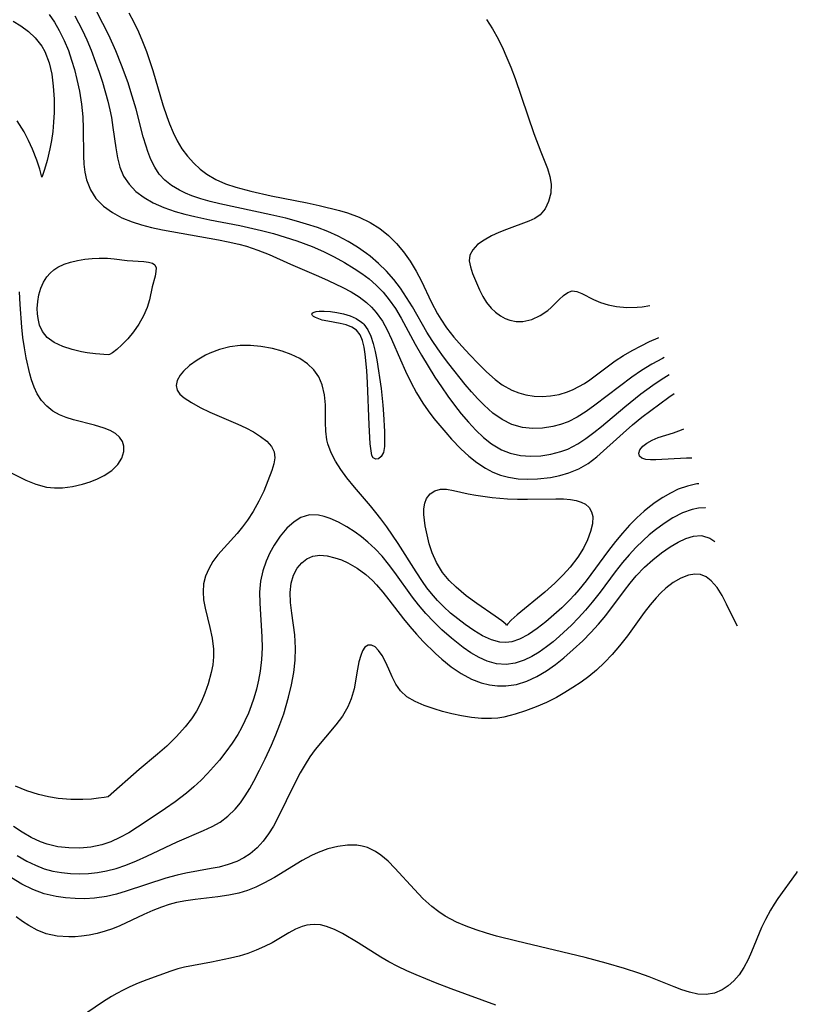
# Model space of a CAD drawing. Header units: inches. Extents: x 1073367 to 1082519, y 1569854 to 1574957.
# Tile 399 of 565: x 1082005 to 1082122, y 1571670 to 1571818. Entities that reach past the tile are written whole.
import ezdxf

# ---------------------------------------------------------------- set-up
doc = ezdxf.new("R2010")
doc.units = ezdxf.units.IN
doc.header["$MEASUREMENT"] = 0
doc.layers.add('CGG_CurvaNivelLidar_v1', color=7, linetype='Continuous', lineweight=30, true_color=0x008008)

msp = doc.modelspace()

# ---------------------------------------------------------------- linework, layer by layer
at = {"layer": 'CGG_CurvaNivelLidar_v1'}
for points in [[(1082009.5992, 1571818.8918, 75), (1082010.3965, 1571817.7187, 75), (1082011.1223, 1571816.4777, 75), (1082011.8577, 1571815.0017, 75), (1082012.4982, 1571813.4652, 75), (1082012.9905, 1571812.0445, 75), (1082013.4163, 1571810.5947, 75), (1082013.7871, 1571809.1259, 75), (1082014.1687, 1571807.3333, 75), (1082014.4768, 1571805.4156, 75), (1082014.6675, 1571803.496, 75), (1082014.7344, 1571801.7355, 75), (1082014.7694, 1571797.643, 75), (1082014.836, 1571796.3903, 75), (1082014.9771, 1571795.1795, 75), (1082015.2273, 1571794.0214, 75), (1082015.806, 1571792.5257, 75), (1082016.6568, 1571791.1912, 75), (1082017.7794, 1571790.0425, 75), (1082019.1182, 1571789.0739, 75), (1082020.5459, 1571788.3046, 75), (1082022.0917, 1571787.6758, 75), (1082023.5215, 1571787.2345, 75), (1082025.0043, 1571786.8624, 75), (1082026.6684, 1571786.4982, 75), (1082029.4945, 1571785.961, 75), (1082035.1018, 1571784.9889, 75), (1082036.5746, 1571784.6918, 75), (1082038.1747, 1571784.3177, 75), (1082039.3007, 1571784.0114, 75), (1082041.0451, 1571783.4516, 75), (1082042.7301, 1571782.7979, 75), (1082045.9518, 1571781.3157, 75), (1082050.1868, 1571779.519, 75), (1082051.6254, 1571778.8786, 75), (1082053.8192, 1571777.8302, 75), (1082055.0776, 1571777.1511, 75), (1082056.2725, 1571776.4016, 75), (1082057.3807, 1571775.5552, 75), (1082058.1522, 1571774.8294, 75), (1082058.8555, 1571774.0343, 75), (1082059.7775, 1571772.7318, 75), (1082060.521, 1571771.4171, 75), (1082061.1815, 1571770.0323, 75), (1082062.4934, 1571766.9035, 75), (1082063.2417, 1571765.2339, 75), (1082064.0535, 1571763.5797, 75), (1082064.9192, 1571761.9732, 75), (1082065.8686, 1571760.4159, 75), (1082066.6868, 1571759.2391, 75), (1082067.5564, 1571758.098, 75), (1082069.3258, 1571755.9634, 75), (1082070.2113, 1571754.9678, 75), (1082071.6083, 1571753.5192, 75), (1082072.7826, 1571752.4376, 75), (1082074.0109, 1571751.4577, 75), (1082075.3044, 1571750.6113, 75), (1082076.4277, 1571750.0375, 75), (1082077.5955, 1571749.5823, 75), (1082078.7995, 1571749.2507, 75), (1082080.2226, 1571749.0262, 75), (1082081.6691, 1571748.9486, 75), (1082083.1248, 1571748.9953, 75), (1082085.0894, 1571749.2333, 75), (1082086.4936, 1571749.5274, 75), (1082087.8599, 1571749.9261, 75), (1082089.367, 1571750.5283, 75), (1082090.7732, 1571751.307, 75), (1082092.0984, 1571752.3056, 75), (1082096.0391, 1571755.9077, 75), (1082097.4249, 1571757.1177, 75), (1082098.8577, 1571758.2835, 75), (1082102.9362, 1571761.2993, 75), (1082103.7233, 1571761.8635, 75)], [(1082013.4677, 1571818.7141, 75.5), (1082014.577, 1571816.6024, 75.5), (1082015.2828, 1571815.0826, 75.5), (1082015.9328, 1571813.5319, 75.5), (1082016.6037, 1571811.7451, 75.5), (1082017.1318, 1571810.2229, 75.5), (1082017.626, 1571808.6941, 75.5), (1082018.4342, 1571805.8447, 75.5), (1082018.7443, 1571804.528, 75.5), (1082018.972, 1571803.3861, 75.5), (1082019.2104, 1571801.9119, 75.5), (1082019.6234, 1571798.8056, 75.5), (1082019.877, 1571797.3293, 75.5), (1082020.237, 1571795.9329, 75.5), (1082020.8123, 1571794.5583, 75.5), (1082021.6352, 1571793.3482, 75.5), (1082022.6781, 1571792.2815, 75.5), (1082023.8978, 1571791.3483, 75.5), (1082025.2628, 1571790.5476, 75.5), (1082026.8753, 1571789.8307, 75.5), (1082028.5945, 1571789.2412, 75.5), (1082030.0406, 1571788.8378, 75.5), (1082031.5239, 1571788.4822, 75.5), (1082033.8152, 1571788.0031, 75.5), (1082038.3426, 1571787.118, 75.5), (1082041.5776, 1571786.3915, 75.5), (1082043.3691, 1571785.922, 75.5), (1082045.1422, 1571785.4043, 75.5), (1082046.8925, 1571784.8371, 75.5), (1082049.2281, 1571783.9697, 75.5), (1082050.9271, 1571783.2262, 75.5), (1082052.5164, 1571782.4395, 75.5), (1082054.0607, 1571781.5922, 75.5), (1082055.5547, 1571780.6889, 75.5), (1082056.69, 1571779.9335, 75.5), (1082057.773, 1571779.1202, 75.5), (1082058.8654, 1571778.1572, 75.5), (1082059.8779, 1571777.1074, 75.5), (1082060.808, 1571775.9767, 75.5), (1082061.7506, 1571774.6236, 75.5), (1082062.614, 1571773.1992, 75.5), (1082064.7274, 1571769.3026, 75.5), (1082065.6747, 1571767.629, 75.5), (1082066.6663, 1571765.9716, 75.5), (1082067.6953, 1571764.3333, 75.5), (1082068.6835, 1571762.8343, 75.5), (1082069.6484, 1571761.4479, 75.5), (1082070.6434, 1571760.0943, 75.5), (1082071.6697, 1571758.7831, 75.5), (1082072.7304, 1571757.5278, 75.5), (1082073.8486, 1571756.3287, 75.5), (1082075.0147, 1571755.2303, 75.5), (1082076.2385, 1571754.2643, 75.5), (1082077.7207, 1571753.3773, 75.5), (1082079.0231, 1571752.8617, 75.5), (1082080.5977, 1571752.5206, 75.5), (1082082.111, 1571752.4125, 75.5), (1082083.6421, 1571752.4807, 75.5), (1082085.168, 1571752.7139, 75.5), (1082086.666, 1571753.113, 75.5), (1082087.6909, 1571753.4997, 75.5), (1082088.4573, 1571753.8615, 75.5), (1082089.2206, 1571754.2916, 75.5), (1082090.4224, 1571755.0838, 75.5), (1082091.6026, 1571755.967, 75.5), (1082092.7721, 1571756.9116, 75.5), (1082096.2867, 1571759.8632, 75.5), (1082098.6963, 1571761.7841, 75.5), (1082100.5125, 1571763.1136, 75.5), (1082101.7502, 1571763.9494, 75.5), (1082102.9466, 1571764.6926, 75.5)], [(1082102.2382, 1571767.2735, 76), (1082101.9645, 1571767.1394, 76), (1082100.3686, 1571766.2584, 76), (1082098.8165, 1571765.3097, 76), (1082097.3557, 1571764.3219, 76), (1082091.7969, 1571760.0766, 76), (1082090.4706, 1571759.1361, 76), (1082089.124, 1571758.2927, 76), (1082087.7393, 1571757.5957, 76), (1082086.6057, 1571757.1771, 76), (1082085.4483, 1571756.8723, 76), (1082083.9064, 1571756.6305, 76), (1082082.3686, 1571756.5755, 76), (1082080.8607, 1571756.7286, 76), (1082079.2555, 1571757.183, 76), (1082077.8042, 1571757.9293, 76), (1082076.4364, 1571758.9181, 76), (1082075.133, 1571760.0839, 76), (1082074.1577, 1571761.0767, 76), (1082073.2061, 1571762.1264, 76), (1082072.2734, 1571763.2175, 76), (1082069.7807, 1571766.3098, 76), (1082068.9816, 1571767.3545, 76), (1082068.114, 1571768.5661, 76), (1082067.2861, 1571769.809, 76), (1082066.4983, 1571771.0787, 76), (1082064.3092, 1571774.8902, 76), (1082063.4393, 1571776.3216, 76), (1082062.5095, 1571777.7039, 76), (1082061.4897, 1571779.0253, 76), (1082060.3875, 1571780.2726, 76), (1082059.2075, 1571781.4415, 76), (1082057.9495, 1571782.5227, 76), (1082057.41, 1571782.9386, 76), (1082056.0427, 1571783.8886, 76), (1082054.6126, 1571784.7526, 76), (1082053.1279, 1571785.5326, 76), (1082051.593, 1571786.2253, 76), (1082049.9995, 1571786.8322, 76), (1082048.3692, 1571787.3656, 76), (1082046.8278, 1571787.8126, 76), (1082045.2696, 1571788.2217, 76), (1082042.9689, 1571788.7655, 76), (1082035.3261, 1571790.4048, 76), (1082033.8743, 1571790.765, 76), (1082032.4615, 1571791.166, 76), (1082031.1007, 1571791.6221, 76), (1082030.1307, 1571792.0079, 76), (1082029.2069, 1571792.4439, 76), (1082028.012, 1571793.1579, 76), (1082027.0304, 1571793.9451, 76), (1082026.1867, 1571794.8617, 76), (1082025.4961, 1571795.9031, 76), (1082024.9282, 1571797.0509, 76), (1082024.4498, 1571798.281, 76), (1082024.1883, 1571799.0696, 76), (1082023.7835, 1571800.4675, 76), (1082022.6914, 1571804.6725, 76), (1082021.9237, 1571807.2809, 76), (1082021.4832, 1571808.6146, 76), (1082020.5161, 1571811.2631, 76), (1082019.6335, 1571813.4407, 76), (1082018.5738, 1571815.7697, 76), (1082017.697, 1571817.5552, 76), (1082016.7804, 1571819.3165, 76)], [(1082021.607, 1571819.1297, 76.5), (1082022.3618, 1571817.7562, 76.5), (1082023.0542, 1571816.3105, 76.5), (1082023.6801, 1571814.8238, 76.5), (1082024.2548, 1571813.3071, 76.5), (1082025.2095, 1571810.4691, 76.5), (1082026.7425, 1571805.3139, 76.5), (1082027.3116, 1571803.5624, 76.5), (1082027.7171, 1571802.4385, 76.5), (1082028.2582, 1571801.1295, 76.5), (1082028.8735, 1571799.8778, 76.5), (1082029.5795, 1571798.6994, 76.5), (1082030.4377, 1571797.5505, 76.5), (1082031.3968, 1571796.4978, 76.5), (1082032.3417, 1571795.628, 76.5), (1082033.3659, 1571794.8566, 76.5), (1082034.7207, 1571794.0759, 76.5), (1082036.1808, 1571793.435, 76.5), (1082037.7203, 1571792.9012, 76.5), (1082039.9771, 1571792.2827, 76.5), (1082043.0247, 1571791.6216, 76.5), (1082048.4436, 1571790.5505, 76.5), (1082050.2744, 1571790.1546, 76.5), (1082053.3183, 1571789.4023, 76.5), (1082054.5307, 1571789.0354, 76.5), (1082056.2874, 1571788.3735, 76.5), (1082057.954, 1571787.5668, 76.5), (1082059.4018, 1571786.6759, 76.5), (1082060.7277, 1571785.6362, 76.5), (1082061.9007, 1571784.4557, 76.5), (1082062.9665, 1571783.1578, 76.5), (1082063.9702, 1571781.7504, 76.5), (1082064.881, 1571780.2665, 76.5), (1082065.6692, 1571778.7561, 76.5), (1082067.1496, 1571775.6525, 76.5), (1082068.1023, 1571773.8497, 76.5), (1082068.5838, 1571773.0391, 76.5), (1082069.4501, 1571771.7486, 76.5), (1082070.5537, 1571770.3377, 76.5), (1082071.7319, 1571768.9885, 76.5), (1082072.9452, 1571767.6753, 76.5), (1082074.1878, 1571766.364, 76.5), (1082075.4492, 1571765.1092, 76.5), (1082076.7521, 1571763.9594, 76.5), (1082077.8123, 1571763.1732, 76.5), (1082079.2587, 1571762.3548, 76.5), (1082080.3095, 1571761.9506, 76.5), (1082081.3985, 1571761.6668, 76.5), (1082082.6268, 1571761.4786, 76.5), (1082083.8712, 1571761.4166, 76.5), (1082085.1173, 1571761.484, 76.5), (1082086.415, 1571761.7036, 76.5), (1082087.6822, 1571762.0851, 76.5), (1082088.5378, 1571762.4499, 76.5), (1082089.3746, 1571762.8846, 76.5), (1082090.207, 1571763.3823, 76.5), (1082091.0255, 1571763.9268, 76.5), (1082094.8562, 1571766.7547, 76.5), (1082096.1075, 1571767.5727, 76.5), (1082097.4069, 1571768.3367, 76.5), (1082098.7462, 1571769.0492, 76.5), (1082100.02, 1571769.6641, 76.5), (1082101.3217, 1571770.2277, 76.5), (1082101.408, 1571770.26, 76.5)], [(1082004.1816, 1571817.8833, 74.5), (1082005.3597, 1571817.1779, 74.5), (1082006.477, 1571816.3529, 74.5), (1082007.4945, 1571815.3936, 74.5), (1082008.4836, 1571814.1192, 74.5), (1082008.9563, 1571813.3118, 74.5), (1082009.6043, 1571811.6229, 74.5), (1082009.985, 1571809.9389, 74.5), (1082010.2258, 1571808.0852, 74.5), (1082010.3388, 1571806.1297, 74.5), (1082010.3353, 1571804.1394, 74.5), (1082010.2647, 1571802.7053, 74.5), (1082010.1361, 1571801.3111, 74.5), (1082009.9463, 1571799.9445, 74.5), (1082009.7134, 1571798.6706, 74.5), (1082009.3035, 1571796.9102, 74.5), (1082008.9113, 1571795.545, 74.5), (1082008.6165, 1571794.6782, 74.5), (1082008.5, 1571794.4235, 74.5), (1082008.1977, 1571795.6367, 74.5), (1082007.7562, 1571796.9848, 74.5), (1082007.0991, 1571798.6481, 74.5), (1082006.513, 1571799.9107, 74.5), (1082005.8229, 1571801.2231, 74.5), (1082004.8098, 1571802.9031, 74.5)], [(1082075.4872, 1571818.1597, 77), (1082076.3866, 1571816.7198, 77), (1082077.2089, 1571815.2212, 77), (1082077.9647, 1571813.6763, 77), (1082078.3936, 1571812.7198, 77), (1082079.1058, 1571810.9936, 77), (1082079.7686, 1571809.2431, 77), (1082082.599, 1571801.0049, 77), (1082083.6435, 1571798.2271, 77), (1082084.6322, 1571795.7122, 77), (1082084.9991, 1571794.5293, 77), (1082085.1939, 1571793.3857, 77), (1082085.1296, 1571792.0274, 77), (1082084.7988, 1571790.7563, 77), (1082084.2824, 1571789.6417, 77), (1082083.5357, 1571788.736, 77), (1082082.7531, 1571788.212, 77), (1082081.8211, 1571787.7864, 77), (1082078.4524, 1571786.5339, 77), (1082077.3156, 1571786.0783, 77), (1082076.2238, 1571785.5783, 77), (1082075.0978, 1571784.952, 77), (1082074.1326, 1571784.2589, 77), (1082073.3917, 1571783.5005, 77), (1082072.9516, 1571782.6748, 77), (1082072.8642, 1571781.8147, 77), (1082073.0348, 1571780.8946, 77), (1082073.3711, 1571779.9187, 77), (1082074.0888, 1571778.1703, 77), (1082074.4098, 1571777.4416, 77), (1082074.9061, 1571776.4722, 77), (1082075.4883, 1571775.548, 77), (1082076.168, 1571774.7092, 77), (1082076.8365, 1571774.0838, 77), (1082077.5635, 1571773.553, 77), (1082078.2548, 1571773.1596, 77), (1082078.9789, 1571772.8701, 77), (1082079.9476, 1571772.683, 77), (1082080.9424, 1571772.6943, 77), (1082082.284, 1571773.0019, 77), (1082083.5515, 1571773.5753, 77), (1082084.6822, 1571774.3446, 77), (1082085.2178, 1571774.8193, 77), (1082086.3984, 1571776.0047, 77), (1082087.0576, 1571776.6154, 77), (1082087.7051, 1571777.0715, 77), (1082088.3542, 1571777.2955, 77), (1082089.0555, 1571777.2237, 77), (1082089.8025, 1571776.9137, 77), (1082091.5646, 1571775.9875, 77), (1082092.6163, 1571775.5611, 77), (1082093.7851, 1571775.2104, 77), (1082095.0461, 1571774.9587, 77), (1082096.5714, 1571774.8196, 77), (1082098.1582, 1571774.8467, 77), (1082098.8907, 1571774.9153, 77), (1082100.0414, 1571775.0951, 77)], [(1082003.3555, 1571750.1542, 75), (1082006.0964, 1571748.8075, 75), (1082007.6099, 1571748.1979, 75), (1082009.1917, 1571747.7825, 75), (1082010.392, 1571747.6564, 75), (1082011.6125, 1571747.6731, 75), (1082013.1383, 1571747.8619, 75), (1082014.6416, 1571748.2034, 75), (1082015.7846, 1571748.5613, 75), (1082016.8736, 1571748.9944, 75), (1082017.8851, 1571749.5045, 75), (1082019.0255, 1571750.272, 75), (1082019.9404, 1571751.1548, 75), (1082020.5671, 1571752.1266, 75), (1082020.8685, 1571753.1401, 75), (1082020.8536, 1571753.9123, 75), (1082020.6274, 1571754.6407, 75), (1082020.1959, 1571755.29, 75), (1082019.5769, 1571755.8256, 75), (1082018.8, 1571756.2672, 75), (1082017.9026, 1571756.6314, 75), (1082016.434, 1571757.0645, 75), (1082013.2877, 1571757.8778, 75), (1082012.1886, 1571758.2322, 75), (1082011.1397, 1571758.6622, 75), (1082010.1688, 1571759.2026, 75), (1082009.2515, 1571759.9281, 75), (1082008.4624, 1571760.7979, 75), (1082007.8126, 1571761.7936, 75), (1082007.337, 1571762.8206, 75), (1082006.9537, 1571763.9275, 75), (1082006.697, 1571764.8305, 75), (1082006.1533, 1571767.2323, 75), (1082005.8843, 1571768.7458, 75), (1082005.6601, 1571770.2954, 75), (1082005.486, 1571771.8324, 75), (1082005.2236, 1571775.2671, 75), (1082005.1411, 1571777.1568, 75)], [(1082107.4556, 1571748.267, 75), (1082107.1514, 1571748.2442, 75), (1082105.7352, 1571747.9309, 75), (1082104.3473, 1571747.439, 75), (1082103.1552, 1571746.872, 75), (1082101.9989, 1571746.2044, 75), (1082100.8802, 1571745.4573, 75), (1082100.0181, 1571744.8159, 75), (1082099.1857, 1571744.139, 75), (1082098.0989, 1571743.1443, 75), (1082097.0042, 1571742.0183, 75), (1082095.9312, 1571740.821, 75), (1082094.8814, 1571739.5666, 75), (1082093.8231, 1571738.2198, 75), (1082090.466, 1571733.6745, 75), (1082089.3757, 1571732.3139, 75), (1082088.6919, 1571731.5302, 75), (1082087.9862, 1571730.7743, 75), (1082086.8125, 1571729.6162, 75), (1082085.6094, 1571728.5251, 75), (1082084.3966, 1571727.4985, 75), (1082083.0827, 1571726.4662, 75), (1082081.7669, 1571725.5685, 75), (1082080.4364, 1571724.8724, 75), (1082079.2835, 1571724.4991, 75), (1082078.3881, 1571724.3837, 75), (1082077.4485, 1571724.438, 75), (1082076.1943, 1571724.7678, 75), (1082074.8748, 1571725.372, 75), (1082073.5622, 1571726.1648, 75), (1082072.2497, 1571727.0854, 75), (1082071.15, 1571727.9228, 75), (1082070.063, 1571728.8176, 75), (1082069.0065, 1571729.776, 75), (1082068.0736, 1571730.7236, 75), (1082067.1897, 1571731.7311, 75), (1082066.4833, 1571732.6298, 75), (1082065.8119, 1571733.5628, 75), (1082064.8608, 1571735.0016, 75), (1082062.1561, 1571739.2893, 75), (1082060.4427, 1571741.7771, 75), (1082059.5587, 1571742.9826, 75), (1082058.8184, 1571743.9458, 75), (1082057.9954, 1571744.9484, 75), (1082055.5791, 1571747.7676, 75), (1082054.4305, 1571749.1715, 75), (1082053.5162, 1571750.4018, 75), (1082052.71, 1571751.6546, 75), (1082052.0496, 1571752.9378, 75), (1082051.5803, 1571754.2601, 75), (1082051.4411, 1571754.8838, 75), (1082051.2844, 1571756.1792, 75), (1082051.2395, 1571757.4959, 75), (1082051.2143, 1571760.142, 75), (1082051.0712, 1571761.6763, 75), (1082050.7267, 1571763.1408, 75), (1082050.193, 1571764.3474, 75), (1082049.4389, 1571765.4265, 75), (1082048.4832, 1571766.3389, 75), (1082047.3539, 1571767.0988, 75), (1082046.0714, 1571767.7213, 75), (1082044.6867, 1571768.2184, 75), (1082043.2332, 1571768.61, 75), (1082041.4866, 1571768.9396, 75), (1082039.9282, 1571769.0912, 75), (1082038.3714, 1571769.0767, 75), (1082036.7916, 1571768.8571, 75), (1082035.2593, 1571768.4555, 75), (1082033.8023, 1571767.9026, 75), (1082033.1688, 1571767.6052, 75), (1082031.8888, 1571766.8863, 75), (1082030.7616, 1571766.088, 75), (1082029.8336, 1571765.2338, 75), (1082029.3388, 1571764.6263, 75), (1082028.8888, 1571763.8102, 75), (1082028.7431, 1571763.0726, 75), (1082028.8777, 1571762.3804, 75), (1082029.2914, 1571761.7762, 75), (1082029.9358, 1571761.2139, 75), (1082031.034, 1571760.4871, 75), (1082032.3465, 1571759.7676, 75), (1082033.8069, 1571759.0703, 75), (1082038.0393, 1571757.262, 75), (1082039.2357, 1571756.6928, 75), (1082040.3582, 1571756.0911, 75), (1082041.4502, 1571755.4036, 75), (1082042.376, 1571754.6729, 75), (1082043.0823, 1571753.8937, 75), (1082043.504, 1571753.0574, 75), (1082043.5972, 1571752.1959, 75), (1082043.4488, 1571751.2723, 75), (1082043.1385, 1571750.284, 75), (1082041.9105, 1571747.1682, 75), (1082041.1858, 1571745.6396, 75), (1082040.3304, 1571744.1147, 75), (1082039.4519, 1571742.7821, 75), (1082038.7036, 1571741.7703, 75), (1082037.9105, 1571740.7996, 75), (1082035.9427, 1571738.6514, 75), (1082035.015, 1571737.5781, 75), (1082034.262, 1571736.5492, 75), (1082033.6315, 1571735.4766, 75), (1082033.1516, 1571734.3651, 75), (1082032.8572, 1571733.2179, 75), (1082032.7738, 1571732.0238, 75), (1082032.866, 1571730.8021, 75), (1082033.0816, 1571729.5592, 75), (1082033.7981, 1571726.6325, 75), (1082034.1553, 1571725.0131, 75), (1082034.3557, 1571723.374, 75), (1082034.3497, 1571722.2103, 75), (1082034.2281, 1571721.0394, 75), (1082034.0082, 1571719.8659, 75), (1082033.5445, 1571718.1669, 75), (1082033.055, 1571716.7708, 75), (1082032.472, 1571715.3985, 75), (1082031.7845, 1571714.0668, 75), (1082031.0322, 1571712.9062, 75), (1082030.1024, 1571711.7023, 75), (1082028.7916, 1571710.2346, 75), (1082027.3267, 1571708.8021, 75), (1082025.9165, 1571707.5664, 75), (1082023.1463, 1571705.252, 75), (1082018.5, 1571701.1672, 75)], [(1082106.3918, 1571752.1422, 74.5), (1082105.5723, 1571752.1271, 74.5), (1082100.9679, 1571751.8553, 74.5), (1082100.1596, 1571751.8497, 74.5), (1082099.4721, 1571751.9152, 74.5), (1082098.8644, 1571752.1134, 74.5), (1082098.4914, 1571752.4427, 74.5), (1082098.3974, 1571752.8887, 74.5), (1082098.5702, 1571753.4, 74.5), (1082098.9826, 1571753.9184, 74.5), (1082099.5932, 1571754.4047, 74.5), (1082100.393, 1571754.8503, 74.5), (1082101.32, 1571755.2345, 74.5), (1082103.6375, 1571755.9544, 74.5), (1082104.8376, 1571756.3636, 74.5), (1082105.1892, 1571756.5233, 74.5)], [(1082108.4519, 1571744.6378, 75.5), (1082108.3809, 1571744.6466, 75.5), (1082107.4068, 1571744.6051, 75.5), (1082106.427, 1571744.4162, 75.5), (1082104.9617, 1571743.8915, 75.5), (1082103.5118, 1571743.1368, 75.5), (1082102.215, 1571742.2999, 75.5), (1082100.9378, 1571741.3528, 75.5), (1082099.9843, 1571740.5751, 75.5), (1082099.0518, 1571739.7478, 75.5), (1082097.9728, 1571738.691, 75.5), (1082096.9351, 1571737.5716, 75.5), (1082095.9388, 1571736.3996, 75.5), (1082094.8345, 1571734.9907, 75.5), (1082092.5896, 1571731.9731, 75.5), (1082091.3852, 1571730.4286, 75.5), (1082090.3751, 1571729.239, 75.5), (1082089.3257, 1571728.095, 75.5), (1082088.2433, 1571726.9984, 75.5), (1082086.4634, 1571725.3485, 75.5), (1082085.4839, 1571724.5047, 75.5), (1082084.493, 1571723.7116, 75.5), (1082083.3974, 1571722.9285, 75.5), (1082082.279, 1571722.249, 75.5), (1082081.1356, 1571721.7002, 75.5), (1082079.7909, 1571721.2691, 75.5), (1082078.425, 1571721.0853, 75.5), (1082076.991, 1571721.1883, 75.5), (1082075.5738, 1571721.5684, 75.5), (1082074.3348, 1571722.1163, 75.5), (1082073.1229, 1571722.8205, 75.5), (1082071.9335, 1571723.6442, 75.5), (1082070.1902, 1571725.0323, 75.5), (1082068.7554, 1571726.2953, 75.5), (1082067.5272, 1571727.4849, 75.5), (1082066.3441, 1571728.7416, 75.5), (1082065.2153, 1571730.061, 75.5), (1082064.3057, 1571731.2252, 75.5), (1082061.6547, 1571734.9069, 75.5), (1082060.7154, 1571736.1622, 75.5), (1082059.7349, 1571737.3533, 75.5), (1082058.7005, 1571738.4728, 75.5), (1082057.6093, 1571739.5034, 75.5), (1082056.6579, 1571740.2808, 75.5), (1082055.6775, 1571740.9894, 75.5), (1082054.4213, 1571741.7889, 75.5), (1082053.1584, 1571742.4767, 75.5), (1082051.9072, 1571743.0336, 75.5), (1082051.0311, 1571743.3347, 75.5), (1082050.1746, 1571743.5352, 75.5), (1082048.7853, 1571743.5787, 75.5), (1082047.48, 1571743.171, 75.5), (1082046.5075, 1571742.5577, 75.5), (1082045.4111, 1571741.5771, 75.5), (1082044.393, 1571740.3907, 75.5), (1082043.4749, 1571739.0438, 75.5), (1082042.8276, 1571737.8665, 75.5), (1082042.2732, 1571736.6228, 75.5), (1082041.7769, 1571735.1568, 75.5), (1082041.4468, 1571733.6339, 75.5), (1082041.3005, 1571731.9724, 75.5), (1082041.3059, 1571730.3053, 75.5), (1082041.6458, 1571725.2507, 75.5), (1082041.6864, 1571723.5906, 75.5), (1082041.5939, 1571721.8361, 75.5), (1082041.3722, 1571720.0845, 75.5), (1082041.1199, 1571718.7143, 75.5), (1082040.8032, 1571717.354, 75.5), (1082040.4223, 1571716.0083, 75.5), (1082040.0381, 1571714.858, 75.5), (1082039.6009, 1571713.7267, 75.5), (1082039.0922, 1571712.5866, 75.5), (1082038.5708, 1571711.5596, 75.5), (1082038.0008, 1571710.5571, 75.5), (1082037.1481, 1571709.2287, 75.5), (1082036.224, 1571707.9428, 75.5), (1082035.242, 1571706.695, 75.5), (1082034.358, 1571705.6517, 75.5), (1082033.4385, 1571704.639, 75.5), (1082032.482, 1571703.6621, 75.5), (1082031.4119, 1571702.6608, 75.5), (1082030.2961, 1571701.7135, 75.5), (1082028.5802, 1571700.4141, 75.5), (1082027.1413, 1571699.3955, 75.5), (1082024.2297, 1571697.4255, 75.5), (1082022.913, 1571696.5665, 75.5), (1082021.5904, 1571695.7528, 75.5), (1082020.2498, 1571695.0159, 75.5), (1082018.8781, 1571694.3927, 75.5), (1082017.5131, 1571693.9364, 75.5), (1082015.8871, 1571693.5988, 75.5), (1082014.2342, 1571693.4447, 75.5), (1082012.5755, 1571693.4615, 75.5), (1082010.9317, 1571693.6506, 75.5), (1082009.3252, 1571694.0266, 75.5), (1082008.3037, 1571694.387, 75.5), (1082006.9027, 1571695.0408, 75.5), (1082005.5433, 1571695.8205, 75.5), (1082004.2146, 1571696.6862, 75.5)], [(1082004.8066, 1571692.321, 76), (1082006.241, 1571691.4767, 76), (1082007.5351, 1571690.845, 76), (1082008.8702, 1571690.3357, 76), (1082010.1593, 1571689.9853, 76), (1082011.4769, 1571689.7479, 76), (1082012.8142, 1571689.6112, 76), (1082014.1744, 1571689.5678, 76), (1082015.5292, 1571689.6156, 76), (1082016.8804, 1571689.7558, 76), (1082018.2208, 1571689.9948, 76), (1082019.6944, 1571690.3822, 76), (1082021.1471, 1571690.8744, 76), (1082022.7476, 1571691.5166, 76), (1082024.3269, 1571692.2238, 76), (1082028.8781, 1571694.3923, 76), (1082032.8645, 1571696.0779, 76), (1082034.138, 1571696.6633, 76), (1082035.3399, 1571697.3423, 76), (1082036.5267, 1571698.2302, 76), (1082037.5964, 1571699.2769, 76), (1082038.3931, 1571700.2522, 76), (1082039.1245, 1571701.3059, 76), (1082039.8091, 1571702.4198, 76), (1082040.4131, 1571703.4871, 76), (1082041.2966, 1571705.1511, 76), (1082042.148, 1571706.8628, 76), (1082043.1053, 1571708.9367, 76), (1082043.7584, 1571710.4794, 76), (1082044.3658, 1571712.0433, 76), (1082044.9193, 1571713.6262, 76), (1082045.3143, 1571714.8961, 76), (1082045.6689, 1571716.1736, 76), (1082046.106, 1571718.0189, 76), (1082046.4439, 1571719.8658, 76), (1082046.6597, 1571721.7067, 76), (1082046.7215, 1571723.5325, 76), (1082046.5835, 1571725.5429, 76), (1082046.1278, 1571728.8068, 76), (1082045.9453, 1571730.3758, 76), (1082045.8899, 1571731.8998, 76), (1082046.0355, 1571733.3279, 76), (1082046.401, 1571734.532, 76), (1082046.9726, 1571735.5881, 76), (1082047.6318, 1571736.3706, 76), (1082048.4146, 1571736.9751, 76), (1082049.307, 1571737.3634, 76), (1082050.3458, 1571737.5063, 76), (1082051.4641, 1571737.4162, 76), (1082052.6352, 1571737.139, 76), (1082053.6033, 1571736.8013, 76), (1082054.5758, 1571736.3709, 76), (1082055.9652, 1571735.5884, 76), (1082057.2949, 1571734.6203, 76), (1082058.2861, 1571733.7177, 76), (1082058.9184, 1571733.0547, 76), (1082059.8571, 1571731.9628, 76), (1082060.7639, 1571730.8134, 76), (1082062.9469, 1571727.9459, 76), (1082063.9093, 1571726.7838, 76), (1082064.9103, 1571725.6531, 76), (1082065.9399, 1571724.5538, 76), (1082067.7896, 1571722.713, 76), (1082068.7148, 1571721.8797, 76), (1082070.1527, 1571720.7149, 76), (1082071.6454, 1571719.6911, 76), (1082073.2012, 1571718.8599, 76), (1082074.6687, 1571718.3145, 76), (1082075.9002, 1571718.01, 76), (1082077.1445, 1571717.8436, 76), (1082078.392, 1571717.8355, 76), (1082079.9766, 1571718.0777, 76), (1082081.5385, 1571718.5673, 76), (1082083.0638, 1571719.2668, 76), (1082084.5154, 1571720.1311, 76), (1082085.8353, 1571721.0626, 76), (1082087.1239, 1571722.0836, 76), (1082088.5388, 1571723.312, 76), (1082089.9578, 1571724.6469, 76), (1082091.162, 1571725.8668, 76), (1082092.321, 1571727.1327, 76), (1082093.423, 1571728.4465, 76), (1082096.2343, 1571732.1898, 76), (1082097.1079, 1571733.3142, 76), (1082098.0136, 1571734.3951, 76), (1082099.2536, 1571735.7024, 76), (1082100.5102, 1571736.8394, 76), (1082101.8063, 1571737.8607, 76), (1082103.1139, 1571738.7634, 76), (1082104.319, 1571739.4814, 76), (1082105.5025, 1571740.0434, 76), (1082106.6554, 1571740.3963, 76), (1082107.7671, 1571740.4737, 76), (1082108.0012, 1571740.4464, 76), (1082109.1156, 1571740.0726, 76), (1082109.8379, 1571739.5888, 76)], [(1082113.2814, 1571726.8486, 76.5), (1082112.8735, 1571727.588, 76.5), (1082111.6281, 1571730.13, 76.5), (1082110.9277, 1571731.4629, 76.5), (1082110.1759, 1571732.6541, 76.5), (1082109.3063, 1571733.6747, 76.5), (1082108.5373, 1571734.2683, 76.5), (1082107.7017, 1571734.6158, 76.5), (1082106.8134, 1571734.6836, 76.5), (1082105.8772, 1571734.5163, 76.5), (1082104.7364, 1571734.0819, 76.5), (1082103.5879, 1571733.4281, 76.5), (1082102.4706, 1571732.5754, 76.5), (1082101.7295, 1571731.8745, 76.5), (1082101.0082, 1571731.1042, 76.5), (1082100.0876, 1571730.0322, 76.5), (1082099.1904, 1571728.8905, 76.5), (1082096.6755, 1571725.3785, 76.5), (1082095.5047, 1571723.8831, 76.5), (1082094.4059, 1571722.5901, 76.5), (1082093.2487, 1571721.3522, 76.5), (1082092.0192, 1571720.1953, 76.5), (1082090.8867, 1571719.2746, 76.5), (1082089.7045, 1571718.4177, 76.5), (1082088.4887, 1571717.6074, 76.5), (1082087.2595, 1571716.8401, 76.5), (1082086.0051, 1571716.1234, 76.5), (1082084.4771, 1571715.3584, 76.5), (1082082.9212, 1571714.6824, 76.5), (1082081.3536, 1571714.0895, 76.5), (1082079.7894, 1571713.5805, 76.5), (1082079.0496, 1571713.372, 76.5), (1082078.0772, 1571713.149, 76.5), (1082077.1603, 1571713.0053, 76.5), (1082076.2362, 1571712.9289, 76.5), (1082074.7299, 1571712.9462, 76.5), (1082073.2204, 1571713.099, 76.5), (1082071.7149, 1571713.3431, 76.5), (1082070.2656, 1571713.6382, 76.5), (1082068.8466, 1571713.9928, 76.5), (1082067.5934, 1571714.3716, 76.5), (1082066.0944, 1571714.8984, 76.5), (1082064.7092, 1571715.5011, 76.5), (1082063.4886, 1571716.2146, 76.5), (1082062.4951, 1571717.0818, 76.5), (1082061.7864, 1571718.0968, 76.5), (1082061.2448, 1571719.2245, 76.5), (1082060.7612, 1571720.3887, 76.5), (1082060.2709, 1571721.4676, 76.5), (1082059.7328, 1571722.4409, 76.5), (1082059.1993, 1571723.181, 76.5), (1082058.6745, 1571723.7122, 76.5), (1082058.1462, 1571723.9962, 76.5), (1082057.63, 1571723.9747, 76.5), (1082057.1635, 1571723.6629, 76.5), (1082056.8102, 1571723.1314, 76.5), (1082056.5241, 1571722.4126, 76.5), (1082056.2615, 1571721.4564, 76.5), (1082056.042, 1571720.3764, 76.5), (1082055.5243, 1571717.4241, 76.5), (1082055.1025, 1571715.9108, 76.5), (1082054.5915, 1571714.7091, 76.5), (1082053.7661, 1571713.3082, 76.5), (1082052.7774, 1571711.9639, 76.5), (1082049.6816, 1571708.281, 76.5), (1082048.8823, 1571707.1693, 76.5), (1082048.1336, 1571705.9984, 76.5), (1082047.4264, 1571704.7827, 76.5), (1082046.5271, 1571703.0923, 76.5), (1082044.0471, 1571698.0052, 76.5), (1082043.3677, 1571696.7542, 76.5), (1082042.6339, 1571695.5655, 76.5), (1082041.8227, 1571694.4627, 76.5), (1082040.9056, 1571693.4631, 76.5), (1082039.8881, 1571692.5923, 76.5), (1082038.9174, 1571691.9483, 76.5), (1082037.8792, 1571691.4213, 76.5), (1082036.5686, 1571690.9453, 76.5), (1082035.1929, 1571690.588, 76.5), (1082033.9945, 1571690.3419, 76.5), (1082030.2012, 1571689.6635, 76.5), (1082028.8672, 1571689.3736, 76.5), (1082027.1703, 1571688.9075, 76.5), (1082021.2034, 1571686.9303, 76.5), (1082019.7301, 1571686.5111, 76.5), (1082018.2435, 1571686.1757, 76.5), (1082016.4465, 1571685.9201, 76.5), (1082014.9847, 1571685.826, 76.5), (1082013.5238, 1571685.8283, 76.5), (1082012.0717, 1571685.9286, 76.5), (1082010.6369, 1571686.1343, 76.5), (1082008.8397, 1571686.5733, 76.5), (1082007.1444, 1571687.213, 76.5), (1082005.504, 1571688.0276, 76.5), (1082003.9139, 1571688.9799, 76.5)], [(1082018.5, 1571701.1672, 75), (1082017.8781, 1571701.0437, 75), (1082017.0542, 1571700.928, 75), (1082015.9617, 1571700.8174, 75), (1082014.6556, 1571700.745, 75), (1082012.8838, 1571700.7548, 75), (1082010.977, 1571700.9186, 75), (1082009.4943, 1571701.1705, 75), (1082008.0151, 1571701.522, 75), (1082006.2181, 1571702.0719, 75), (1082004.5421, 1571702.7373, 75)], [(1082122.2698, 1571689.9276, 77), (1082122.11, 1571689.6728, 77), (1082119.3532, 1571685.8728, 77), (1082118.7699, 1571684.994, 77), (1082118.2191, 1571684.0907, 77), (1082117.4707, 1571682.7055, 77), (1082116.8861, 1571681.4617, 77), (1082115.3834, 1571677.83, 77), (1082114.8721, 1571676.6918, 77), (1082114.2268, 1571675.4743, 77), (1082113.4902, 1571674.3634, 77), (1082112.7246, 1571673.4702, 77), (1082111.8764, 1571672.7095, 77), (1082110.9545, 1571672.101, 77), (1082109.7731, 1571671.6063, 77), (1082108.5239, 1571671.3899, 77), (1082107.286, 1571671.4597, 77), (1082106.01, 1571671.7417, 77), (1082104.8737, 1571672.1053, 77), (1082103.7103, 1571672.543, 77), (1082099.9567, 1571674.0498, 77), (1082098.4043, 1571674.6019, 77), (1082096.2509, 1571675.3052, 77), (1082093.5003, 1571676.1377, 77), (1082090.3243, 1571676.9888, 77), (1082080.0288, 1571679.4247, 77), (1082076.975, 1571680.1982, 77), (1082075.4603, 1571680.6298, 77), (1082073.922, 1571681.1225, 77), (1082072.4211, 1571681.6742, 77), (1082070.9686, 1571682.2996, 77), (1082070.092, 1571682.7359, 77), (1082069.2439, 1571683.2149, 77), (1082068.2848, 1571683.8434, 77), (1082067.2443, 1571684.6485, 77), (1082065.9003, 1571685.8736, 77), (1082064.6331, 1571687.1823, 77), (1082061.6649, 1571690.4353, 77), (1082060.6305, 1571691.462, 77), (1082059.5654, 1571692.37, 77), (1082058.74, 1571692.9387, 77), (1082057.5501, 1571693.514, 77), (1082056.7628, 1571693.7401, 77), (1082055.9477, 1571693.8676, 77), (1082054.5223, 1571693.8841, 77), (1082053.06, 1571693.6896, 77), (1082051.583, 1571693.3191, 77), (1082050.112, 1571692.7951, 77), (1082049.1026, 1571692.3458, 77), (1082047.7027, 1571691.5953, 77), (1082043.5491, 1571689.032, 77), (1082041.943, 1571688.1562, 77), (1082040.7102, 1571687.5719, 77), (1082039.4533, 1571687.0665, 77), (1082038.1711, 1571686.6596, 77), (1082036.6743, 1571686.3296, 77), (1082034.9893, 1571686.0882, 77), (1082031.5838, 1571685.7253, 77), (1082030.1851, 1571685.5231, 77), (1082028.7997, 1571685.2409, 77), (1082027.6658, 1571684.9288, 77), (1082026.5454, 1571684.5544, 77), (1082025.1939, 1571684.0321, 77), (1082023.8618, 1571683.4563, 77), (1082020.2568, 1571681.7555, 77), (1082019.1567, 1571681.3028, 77), (1082018.0368, 1571680.9137, 77), (1082016.8506, 1571680.5864, 77), (1082015.6523, 1571680.3399, 77), (1082014.4497, 1571680.175, 77), (1082013.5068, 1571680.1042, 77), (1082012.57, 1571680.0844, 77), (1082010.8178, 1571680.1962, 77), (1082009.131, 1571680.5527, 77), (1082007.7998, 1571681.0729, 77), (1082006.5279, 1571681.7668, 77), (1082005.5736, 1571682.3975, 77), (1082004.6262, 1571683.0782, 77)], [(1082076.8749, 1571669.7898, 77.5), (1082070.1528, 1571672.2414, 77.5), (1082067.7678, 1571673.1436, 77.5), (1082064.859, 1571674.3473, 77.5), (1082063.4574, 1571674.9695, 77.5), (1082062.0862, 1571675.6271, 77.5), (1082060.7566, 1571676.334, 77.5), (1082059.5721, 1571677.0361, 77.5), (1082056.1135, 1571679.1881, 77.5), (1082053.7695, 1571680.5795, 77.5), (1082052.567, 1571681.1959, 77.5), (1082051.366, 1571681.6599, 77.5), (1082050.4668, 1571681.8701, 77.5), (1082049.5681, 1571681.9478, 77.5), (1082048.9028, 1571681.9116, 77.5), (1082048.4036, 1571681.8293, 77.5), (1082047.7119, 1571681.6425, 77.5), (1082046.6885, 1571681.2252, 77.5), (1082045.6801, 1571680.6913, 77.5), (1082043.1647, 1571679.1995, 77.5), (1082042.0327, 1571678.6223, 77.5), (1082040.8003, 1571678.0724, 77.5), (1082039.5232, 1571677.5824, 77.5), (1082038.2106, 1571677.1682, 77.5), (1082036.9208, 1571676.8483, 77.5), (1082034.0496, 1571676.2671, 77.5), (1082029.9756, 1571675.4932, 77.5), (1082028.99, 1571675.2614, 77.5), (1082027.9146, 1571674.9242, 77.5), (1082024.3172, 1571673.6122, 77.5), (1082023.027, 1571673.1063, 77.5), (1082021.7363, 1571672.5492, 77.5), (1082020.7604, 1571672.08, 77.5), (1082019.7974, 1571671.5719, 77.5), (1082018.9968, 1571671.1124, 77.5), (1082017.7666, 1571670.3371, 77.5), (1082014.187, 1571667.9138, 77.5)]]:
    msp.add_polyline3d(points, dxfattribs=at)
for points in [[(1082018.5, 1571767.6614, 74.5), (1082016.5957, 1571767.8112, 74.5), (1082015.3246, 1571767.9787, 74.5), (1082014.4976, 1571768.121, 74.5), (1082013.0592, 1571768.4564, 74.5), (1082011.6445, 1571768.9251, 74.5), (1082010.3576, 1571769.5351, 74.5), (1082009.3045, 1571770.2933, 74.5), (1082008.5785, 1571771.1837, 74.5), (1082008.1707, 1571772.144, 74.5), (1082007.9295, 1571773.1673, 74.5), (1082007.8466, 1571773.8354, 74.5), (1082007.8154, 1571774.6469, 74.5), (1082007.8816, 1571775.6823, 74.5), (1082008.0566, 1571776.7017, 74.5), (1082008.3369, 1571777.6841, 74.5), (1082008.7297, 1571778.6059, 74.5), (1082009.2528, 1571779.4391, 74.5), (1082009.7354, 1571779.9814, 74.5), (1082010.2913, 1571780.4565, 74.5), (1082010.9109, 1571780.862, 74.5), (1082011.8387, 1571781.2996, 74.5), (1082012.84, 1571781.6309, 74.5), (1082013.8899, 1571781.879, 74.5), (1082014.969, 1571782.0594, 74.5), (1082016.0609, 1571782.1801, 74.5), (1082017.151, 1571782.243, 74.5), (1082018.3722, 1571782.2328, 74.5), (1082019.3817, 1571782.138, 74.5), (1082021.3342, 1571781.8772, 74.5), (1082023.8841, 1571781.7004, 74.5), (1082024.5827, 1571781.6157, 74.5), (1082025.1491, 1571781.4619, 74.5), (1082025.5349, 1571781.197, 74.5), (1082025.7045, 1571780.7682, 74.5), (1082025.6886, 1571780.2024, 74.5), (1082025.5508, 1571779.5278, 74.5), (1082025.1309, 1571777.9274, 74.5), (1082024.7007, 1571775.9574, 74.5), (1082024.339, 1571774.7829, 74.5), (1082023.8186, 1571773.5429, 74.5), (1082023.13, 1571772.3094, 74.5), (1082022.3171, 1571771.1354, 74.5), (1082021.4385, 1571770.071, 74.5), (1082020.5542, 1571769.163, 74.5), (1082019.772, 1571768.4813, 74.5), (1082019.1182, 1571767.9917, 74.5), (1082018.6688, 1571767.7103, 74.5)], [(1082058.5, 1571752.1334, 74.5), (1082058.3717, 1571752.1733, 74.5), (1082058.2206, 1571752.5133, 74.5), (1082058.0798, 1571753.213, 74.5), (1082057.9619, 1571754.2748, 74.5), (1082057.7964, 1571757.1283, 74.5), (1082057.5569, 1571763.4454, 74.5), (1082057.4311, 1571765.3112, 74.5), (1082057.2158, 1571767.7507, 74.5), (1082057.0463, 1571768.8452, 74.5), (1082056.7937, 1571769.8401, 74.5), (1082056.422, 1571770.7016, 74.5), (1082055.8888, 1571771.3875, 74.5), (1082055.1887, 1571771.8565, 74.5), (1082054.3541, 1571772.1753, 74.5), (1082053.4418, 1571772.3981, 74.5), (1082051.5858, 1571772.7301, 74.5), (1082050.7412, 1571772.9143, 74.5), (1082050.1923, 1571773.083, 74.5), (1082049.7354, 1571773.2729, 74.5), (1082049.4285, 1571773.4513, 74.5), (1082049.2477, 1571773.6191, 74.5), (1082049.1756, 1571773.7858, 74.5), (1082049.2225, 1571773.9394, 74.5), (1082049.3793, 1571774.069, 74.5), (1082049.8205, 1571774.2008, 74.5), (1082050.2478, 1571774.2436, 74.5), (1082051.0401, 1571774.2496, 74.5), (1082051.9511, 1571774.19, 74.5), (1082052.9307, 1571774.0631, 74.5), (1082053.9343, 1571773.8608, 74.5), (1082054.9193, 1571773.5683, 74.5), (1082055.8424, 1571773.1628, 74.5), (1082056.6566, 1571772.6125, 74.5), (1082056.8496, 1571772.4352, 74.5), (1082056.9805, 1571772.2998, 74.5), (1082057.587, 1571771.4573, 74.5), (1082058.0516, 1571770.466, 74.5), (1082058.4107, 1571769.3643, 74.5), (1082058.6946, 1571768.1828, 74.5), (1082058.9285, 1571766.9454, 74.5), (1082059.5924, 1571762.6266, 74.5), (1082059.8721, 1571760.117, 74.5), (1082059.9669, 1571758.7668, 74.5), (1082060.084, 1571756.1406, 74.5), (1082060.1084, 1571754.9802, 74.5), (1082060.0852, 1571753.8692, 74.5), (1082059.9288, 1571752.9898, 74.5), (1082059.601, 1571752.3643, 74.5), (1082059.1768, 1571752.0286, 74.5), (1082058.7861, 1571751.9789, 74.5)], [(1082078.5, 1571726.9344, 74.5), (1082078.3633, 1571727.1455, 74.5), (1082077.7619, 1571727.6438, 74.5), (1082076.7845, 1571728.3631, 74.5), (1082073.996, 1571730.2745, 74.5), (1082072.4154, 1571731.4213, 74.5), (1082070.8724, 1571732.6943, 74.5), (1082069.8456, 1571733.7019, 74.5), (1082069.3287, 1571734.291, 74.5), (1082068.8473, 1571734.9112, 74.5), (1082067.9123, 1571736.4087, 74.5), (1082067.2696, 1571737.8604, 74.5), (1082066.8488, 1571739.2341, 74.5), (1082066.5121, 1571740.6006, 74.5), (1082066.2474, 1571741.9298, 74.5), (1082066.1125, 1571742.7937, 74.5), (1082066.0342, 1571743.6211, 74.5), (1082066.0418, 1571744.5118, 74.5), (1082066.1691, 1571745.3266, 74.5), (1082066.4343, 1571746.04, 74.5), (1082066.9647, 1571746.7416, 74.5), (1082067.675, 1571747.2283, 74.5), (1082068.5147, 1571747.4696, 74.5), (1082069.4551, 1571747.4489, 74.5), (1082070.4865, 1571747.2535, 74.5), (1082072.7108, 1571746.7654, 74.5), (1082073.8728, 1571746.5633, 74.5), (1082076.3291, 1571746.2176, 74.5), (1082078.6246, 1571745.9899, 74.5), (1082080.1449, 1571745.9326, 74.5), (1082081.6151, 1571745.9362, 74.5), (1082085.8938, 1571746.0245, 74.5), (1082087.0388, 1571745.9942, 74.5), (1082088.1134, 1571745.9026, 74.5), (1082088.973, 1571745.7541, 74.5), (1082089.7401, 1571745.5212, 74.5), (1082090.3895, 1571745.1806, 74.5), (1082090.9241, 1571744.68, 74.5), (1082091.2887, 1571744.0595, 74.5), (1082091.4734, 1571743.3486, 74.5), (1082091.4295, 1571742.264, 74.5), (1082091.125, 1571741.0819, 74.5), (1082090.656, 1571739.8452, 74.5), (1082090.0519, 1571738.5715, 74.5), (1082089.2216, 1571737.2055, 74.5), (1082088.0876, 1571735.7356, 74.5), (1082086.9977, 1571734.5482, 74.5), (1082085.7587, 1571733.326, 74.5), (1082084.2441, 1571731.9785, 74.5), (1082080.1027, 1571728.565, 74.5), (1082079.1721, 1571727.7309, 74.5), (1082078.6105, 1571727.161, 74.5)]]:
    msp.add_polyline3d(points, close=True, dxfattribs=at)

doc.saveas('drawing.dxf')
